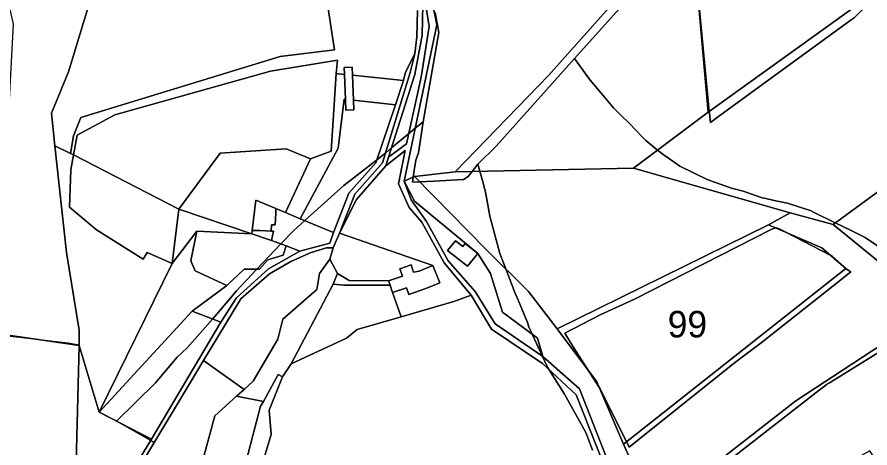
# Model space of a CAD drawing. Extents: x -477304 to -465429, y -1159113 to -1149210.
# Drawn here: x -469682.2 to -469198.8, y -1157489.2 to -1157245.2 of the extents above; entities that cross this region are included whole.
import ezdxf

# ---------------------------------------------------------------- set-up
doc = ezdxf.new("R2010")
doc.units = 0
for name, color, linetype in [('BPEJ_s', 7, 'Continuous'), ('orna_s', 7, 'Continuous'), ('ostatni_s', 7, 'Continuous'), ('PUPFL_s', 7, 'Continuous'), ('trav_porost_s', 7, 'Continuous'), ('voda_s', 7, 'Continuous'), ('zahrada_s', 7, 'Continuous')]:
    doc.layers.add(name, color=color, linetype=linetype)

msp = doc.modelspace()

# ---------------------------------------------------------------- linework, layer by layer
at = {"layer": 'BPEJ_s'}
for points in [[(-469304.79, -1157200.41), (-469366.3, -1157268.64), (-469410.7, -1157318.23), (-469420.93, -1157328.45), (-469424.24, -1157332.63), (-469426.57, -1157335.57), (-469429.1, -1157337.26), (-469446.02, -1157338.11), (-469454.02, -1157338.51), (-469458.06, -1157338.71), (-469457.61, -1157335.88), (-469457.02, -1157332.19), (-469456.17, -1157326.27), (-469454.69, -1157322.04), (-469451.97, -1157304.45), (-469443.06, -1157253.94), (-469445.14, -1157242.54)], [(-469316.02, -1157323.11), (-469319.09, -1157320.59), (-469325.77, -1157315.1), (-469327.02, -1157314.07), (-469332.33, -1157308.37), (-469333.96, -1157306.62), (-469341.54, -1157299.18), (-469344.2, -1157296.57), (-469349.11, -1157290.83), (-469357.28, -1157280.9), (-469358.92, -1157278.92), (-469366.3, -1157268.64), (-469304.79, -1157200.41)], [(-469181.85, -1157220.16), (-469207.79, -1157245.6), (-469209.34, -1157246.74), (-469283.85, -1157300.99), (-469289.2, -1157304.89), (-469289.3, -1157303.87), (-469289.56, -1157301.24), (-469289.81, -1157298.68), (-469297.85, -1157215.23)], [(-469297.85, -1157215.23), (-469289.81, -1157298.68), (-469289.56, -1157301.24), (-469289.3, -1157303.87), (-469289.2, -1157304.89), (-469283.85, -1157300.99), (-469209.34, -1157246.74), (-469207.79, -1157245.6), (-469181.85, -1157220.16)], [(-469445.14, -1157242.54), (-469443.06, -1157253.94), (-469451.97, -1157304.45), (-469456.44, -1157308.16), (-469460.22, -1157311.29), (-469469.92, -1157319.35)], [(-469355.94, -1157490.45), (-469359.43, -1157481.53), (-469359.87, -1157480.5), (-469371.97, -1157458.76), (-469380.57, -1157444.95), (-469381.52, -1157443.42), (-469384.32, -1157437.44), (-469387.74, -1157430.14), (-469390.27, -1157424.73), (-469392.31, -1157420.37), (-469392.77, -1157418.63), (-469393.15, -1157417.2), (-469397.68, -1157406.78), (-469398.59, -1157404.67), (-469400.13, -1157401.13), (-469405.23, -1157387.88), (-469408.59, -1157379.13), (-469414.3, -1157357.99), (-469416.42, -1157345.3), (-469417.89, -1157339.8), (-469419.83, -1157332.54), (-469420.93, -1157328.45), (-469410.7, -1157318.23), (-469366.3, -1157268.64), (-469358.92, -1157278.92), (-469357.28, -1157280.9), (-469349.11, -1157290.83), (-469344.2, -1157296.57), (-469341.54, -1157299.18), (-469333.96, -1157306.62), (-469332.33, -1157308.37), (-469327.02, -1157314.07), (-469325.77, -1157315.1), (-469319.09, -1157320.59), (-469316.02, -1157323.11), (-469313.04, -1157325.15), (-469306.45, -1157329.65), (-469290.73, -1157337.32), (-469289.79, -1157337.65), (-469289.48, -1157337.76), (-469277.27, -1157342.13), (-469270.58, -1157343.73), (-469266.85, -1157345.08), (-469259.92, -1157347.59), (-469258.62, -1157347.86), (-469253.12, -1157349.01), (-469245.55, -1157350.59), (-469232.02, -1157355.03), (-469230.83, -1157355.62), (-469218.41, -1157361.74)], [(-469645.65, -1157554.79), (-469604.44, -1157486.27), (-469606.54, -1157485.07), (-469618.13, -1157478.5), (-469625.82, -1157474.13), (-469625.77, -1157474.08), (-469603.78, -1157452.3), (-469591.51, -1157437.92), (-469585.8, -1157432.64), (-469574.17, -1157419.52), (-469571.37, -1157416.22), (-469563.71, -1157407.17), (-469557.89, -1157400.28), (-469552.13, -1157394.22), (-469546.18, -1157387.97), (-469532.61, -1157373.69), (-469525.32, -1157366.02), (-469519.1, -1157360.45), (-469496.98, -1157340.65), (-469478.42, -1157326.29), (-469476.47, -1157324.79), (-469473.22, -1157322.09), (-469469.92, -1157319.35), (-469460.22, -1157311.29), (-469456.44, -1157308.16), (-469451.97, -1157304.45), (-469454.69, -1157322.04), (-469456.17, -1157326.27), (-469457.02, -1157332.19), (-469457.61, -1157335.88), (-469458.06, -1157338.71), (-469454.02, -1157338.51), (-469446.02, -1157338.11), (-469429.1, -1157337.26), (-469426.57, -1157335.57), (-469424.24, -1157332.63), (-469420.93, -1157328.45)], [(-469469.92, -1157319.35), (-469473.22, -1157322.09), (-469476.47, -1157324.79), (-469478.42, -1157326.29), (-469496.98, -1157340.65), (-469519.1, -1157360.45), (-469525.32, -1157366.02), (-469532.61, -1157373.69), (-469546.18, -1157387.97), (-469552.13, -1157394.22), (-469557.89, -1157400.28), (-469563.71, -1157407.17), (-469571.37, -1157416.22), (-469574.17, -1157419.52), (-469585.8, -1157432.64), (-469591.51, -1157437.92), (-469603.78, -1157452.3), (-469625.77, -1157474.08), (-469625.82, -1157474.13), (-469626, -1157473.97), (-469635.6, -1157469), (-469646.97, -1157431.27), (-469646.97, -1157431.02), (-469653.26, -1157429.89), (-469661.7, -1157428.91), (-469669.34, -1157428.02), (-469689.46, -1157425.69)], [(-469188.71, -1157378.68), (-469201.56, -1157370.04), (-469209.88, -1157365.94), (-469218.41, -1157361.74), (-469230.83, -1157355.62), (-469232.02, -1157355.03), (-469245.55, -1157350.59), (-469253.12, -1157349.01), (-469258.62, -1157347.86), (-469259.92, -1157347.59), (-469266.85, -1157345.08), (-469270.58, -1157343.73), (-469277.27, -1157342.13), (-469289.48, -1157337.76), (-469289.79, -1157337.65), (-469290.73, -1157337.32), (-469306.45, -1157329.65), (-469313.04, -1157325.15), (-469316.02, -1157323.11)], [(-469420.93, -1157328.45), (-469419.83, -1157332.54), (-469417.89, -1157339.8), (-469416.42, -1157345.3), (-469414.3, -1157357.99), (-469408.59, -1157379.13), (-469405.23, -1157387.88), (-469400.13, -1157401.13), (-469398.59, -1157404.67), (-469397.68, -1157406.78), (-469393.15, -1157417.2), (-469392.77, -1157418.63), (-469392.31, -1157420.37), (-469390.27, -1157424.73), (-469387.74, -1157430.14), (-469384.32, -1157437.44), (-469381.52, -1157443.42), (-469380.57, -1157444.95), (-469371.97, -1157458.76), (-469359.87, -1157480.5), (-469359.43, -1157481.53), (-469355.94, -1157490.45)], [(-469218.41, -1157361.74), (-469209.88, -1157365.94), (-469201.56, -1157370.04), (-469188.71, -1157378.68), (-469180.54, -1157384.18), (-469178.3, -1157385.69), (-469166.08, -1157395.47), (-469165.66, -1157395.88), (-469157.69, -1157403.78), (-469154.62, -1157407.24), (-469147.88, -1157414.82), (-469146.56, -1157416.3), (-469145.05, -1157418), (-469144.38, -1157418.97), (-469138.19, -1157428.67)], [(-469138.19, -1157428.67), (-469140.14, -1157430.94), (-469140.83, -1157431.75), (-469142.85, -1157430.82), (-469143.41, -1157430.68), (-469143.97, -1157430.82), (-469151.23, -1157432.64), (-469168.15, -1157420.16), (-469169.24, -1157420.72), (-469179.94, -1157426.4), (-469182.41, -1157427.96), (-469220.79, -1157451.77), (-469221.75, -1157452.35), (-469223.36, -1157453.33), (-469224.7, -1157454.36), (-469227.52, -1157456.53), (-469296.98, -1157510.46)], [(-469645.65, -1157554.79), (-469604.44, -1157486.27), (-469606.54, -1157485.07), (-469618.13, -1157478.5), (-469625.82, -1157474.13), (-469626, -1157473.97), (-469635.6, -1157469), (-469646.97, -1157431.27), (-469646.97, -1157431.02), (-469653.26, -1157429.89), (-469661.7, -1157428.91), (-469669.34, -1157428.02), (-469689.46, -1157425.69), (-469689.39, -1157426.32), (-469688.79, -1157432), (-469686.67, -1157445.53), (-469687.4, -1157446.19), (-469688.58, -1157447.23), (-469820.74, -1157476.62), (-469821.17, -1157477), (-469822.65, -1157478.31), (-469826.67, -1157485.13), (-469832.37, -1157494.81)], [(-469296.98, -1157510.46), (-469227.52, -1157456.53), (-469224.7, -1157454.36), (-469223.36, -1157453.33), (-469221.75, -1157452.35), (-469220.79, -1157451.77), (-469182.41, -1157427.96)]]:
    msp.add_lwpolyline(points, dxfattribs=at)
for points in [[(-469275.58, -1157441.09), (-469335.18, -1157488.73), (-469335.38, -1157488.34), (-469335.64, -1157487.83), (-469336.67, -1157485.77), (-469345.99, -1157467.13), (-469351.7, -1157455.68), (-469352.41, -1157454.58), (-469357.46, -1157446.69), (-469366.9, -1157431.9), (-469371.76, -1157424.29), (-469351.7, -1157413.81), (-469332.25, -1157404.93), (-469254.43, -1157365.39), (-469252.14, -1157364.63), (-469251.89, -1157364.54), (-469250.2, -1157365.18), (-469246.79, -1157366.93), (-469221, -1157380.19), (-469220.81, -1157380.29), (-469220.17, -1157380.61), (-469215.34, -1157385.04), (-469212.54, -1157387.6), (-469209.6, -1157389.5), (-469219.75, -1157397.53), (-469260.35, -1157429.67)], [(-469275.58, -1157441.09), (-469260.35, -1157429.67), (-469219.75, -1157397.53), (-469209.6, -1157389.5), (-469212.54, -1157387.6), (-469215.34, -1157385.04), (-469220.17, -1157380.61), (-469220.81, -1157380.29), (-469221, -1157380.19), (-469246.79, -1157366.93), (-469250.2, -1157365.18), (-469251.89, -1157364.54), (-469252.14, -1157364.63), (-469254.43, -1157365.39), (-469332.25, -1157404.93), (-469351.7, -1157413.81), (-469371.76, -1157424.29), (-469366.9, -1157431.9), (-469357.46, -1157446.69), (-469352.41, -1157454.58), (-469351.7, -1157455.68), (-469345.99, -1157467.13), (-469336.67, -1157485.77), (-469335.64, -1157487.83), (-469335.38, -1157488.34), (-469335.18, -1157488.73)]]:
    msp.add_lwpolyline(points, close=True, dxfattribs=at)
at = {"layer": 'orna_s'}
for points in [[(-469651.7, -1157331.66), (-469650.13, -1157323.15), (-469590.41, -1157354.06), (-469594.29, -1157384.7), (-469608.43, -1157378.52), (-469610.64, -1157382.26), (-469637.11, -1157365.63), (-469652.47, -1157352.91)], [(-469521.62, -1157359.4), (-469502.91, -1157367.18), (-469504.91, -1157373.18), (-469521.84, -1157377.75), (-469529.67, -1157374.8), (-469537.97, -1157371.68), (-469536.82, -1157366.47), (-469538.06, -1157366.42), (-469537.92, -1157362.88), (-469535.82, -1157362.96), (-469535.57, -1157356.18), (-469535.48, -1157353.64), (-469530.08, -1157355.88)], [(-469580.2, -1157366.52), (-469583.73, -1157383.18), (-469581.24, -1157388.86), (-469563.31, -1157397.23), (-469582.85, -1157411.85), (-469635.6, -1157469), (-469594.29, -1157384.7)], [(-469606.06, -1157484.28), (-469635.6, -1157469), (-469582.85, -1157411.85), (-469566.59, -1157418.04)]]:
    msp.add_lwpolyline(points, close=True, dxfattribs=at)
at = {"layer": 'ostatni_s'}
for points in [[(-469447.68, -1157232.8), (-469444.18, -1157249.61), (-469462.71, -1157338.08), (-469458.83, -1157348.67), (-469450.02, -1157361.06), (-469437.91, -1157383.36), (-469422.55, -1157400.65), (-469411.22, -1157418.88), (-469384.25, -1157437.49), (-469363.33, -1157455.83), (-469335.87, -1157525.95)], [(-469337.95, -1157528.35), (-469365.27, -1157459.25), (-469384.41, -1157441.36), (-469413.27, -1157421.99), (-469424.73, -1157402.67), (-469440.06, -1157384.44), (-469452.71, -1157361.45), (-469459.88, -1157353.12), (-469466.04, -1157339.7), (-469462.28, -1157320.8), (-469473.13, -1157329.41), (-469471.58, -1157324.58), (-469461.47, -1157316.94), (-469453.1, -1157279.27), (-469448.62, -1157250.62), (-469450.95, -1157236.24)], [(-469650.14, -1157556.68), (-469606.06, -1157484.28), (-469566.59, -1157418.04), (-469557.75, -1157404.18), (-469539.61, -1157387.76), (-469521.84, -1157377.75), (-469504.91, -1157373.18), (-469502.91, -1157367.18), (-469494.18, -1157344.95), (-469478.9, -1157327.7), (-469467.74, -1157294.97), (-469463.08, -1157281.06), (-469461.98, -1157276.43), (-469456.73, -1157266.09), (-469459.28, -1157276.66), (-469474.97, -1157327.79), (-469490.71, -1157345.5), (-469499.42, -1157367.62), (-469502.99, -1157375.99), (-469506.79, -1157375.87), (-469515.4, -1157378.63), (-469527.01, -1157383.68), (-469539.01, -1157390.6), (-469555.35, -1157404.78), (-469576.44, -1157439.7), (-469650.98, -1157563.65)]]:
    msp.add_lwpolyline(points, dxfattribs=at)
for points in [[(-469429.55, -1157375.19), (-469433.65, -1157371.92), (-469438.15, -1157377.41), (-469426.81, -1157386.27), (-469421.1, -1157379.06), (-469413.86, -1157390.48), (-469406.98, -1157412.28), (-469387.18, -1157427.03), (-469384.25, -1157437.49), (-469411.22, -1157418.88), (-469422.55, -1157400.65), (-469437.91, -1157383.36), (-469450.02, -1157361.06), (-469458.83, -1157348.67), (-469462.71, -1157338.08), (-469456.99, -1157349.4), (-469421.1, -1157379.06), (-469428.18, -1157373.46)], [(-469537.92, -1157362.88), (-469538.06, -1157366.42), (-469544.53, -1157366.18), (-469548.86, -1157366.02), (-469546.78, -1157348.94), (-469535.48, -1157353.64), (-469535.57, -1157356.18), (-469535.82, -1157362.96)], [(-469458.84, -1157385.51), (-469465.24, -1157387.72), (-469463.79, -1157391.91), (-469471.58, -1157394.6), (-469493.86, -1157394.41), (-469500.59, -1157390.48), (-469504.99, -1157382.31), (-469502.99, -1157375.99), (-469499.42, -1157367.62), (-469446.55, -1157385.96), (-469454.32, -1157389.16), (-469457.39, -1157389.7)], [(-469429.55, -1157375.19), (-469428.18, -1157373.46), (-469421.1, -1157379.06), (-469426.81, -1157386.27), (-469438.15, -1157377.41), (-469433.65, -1157371.92)], [(-469548.42, -1157451.48), (-469553.5, -1157456.08), (-469576.44, -1157439.7), (-469555.35, -1157404.78), (-469539.01, -1157390.6), (-469527.01, -1157383.68), (-469515.4, -1157378.63), (-469506.79, -1157375.87), (-469502.99, -1157375.99), (-469504.99, -1157382.31), (-469510.79, -1157390.48), (-469512.27, -1157399.46), (-469531.53, -1157416.28), (-469534.33, -1157427.57)], [(-469548.42, -1157451.48), (-469534.33, -1157427.57), (-469531.53, -1157416.28), (-469512.27, -1157399.46), (-469510.79, -1157390.48), (-469504.99, -1157382.31), (-469500.59, -1157390.48), (-469502.95, -1157396.57), (-469526.74, -1157441.55), (-469531.69, -1157448.91), (-469534.15, -1157447.67), (-469542.5, -1157462.97), (-469557.79, -1157459.95), (-469553.5, -1157456.08)], [(-469442.64, -1157395.7), (-469450.41, -1157398.9), (-469460.21, -1157402.28), (-469461.5, -1157398.54), (-469469.29, -1157401.23), (-469470.72, -1157397.09), (-469471.58, -1157394.6), (-469463.79, -1157391.91), (-469465.24, -1157387.72), (-469458.84, -1157385.51), (-469457.39, -1157389.7), (-469454.32, -1157389.16), (-469446.55, -1157385.96)], [(-469493.86, -1157394.41), (-469471.58, -1157394.6), (-469470.72, -1157397.09), (-469496.94, -1157397.13), (-469502.95, -1157396.57), (-469500.59, -1157390.48)], [(-469544.5, -1157502.9), (-469555.79, -1157509.83), (-469544.14, -1157465.65), (-469542.5, -1157462.97), (-469534.15, -1157447.67), (-469531.69, -1157448.91), (-469539.33, -1157467.78), (-469538.21, -1157481.63)]]:
    msp.add_lwpolyline(points, close=True, dxfattribs=at)
at = {"layer": 'PUPFL_s'}
for points in [[(-469207.11, -1157239.19), (-469290.45, -1157299.14), (-469300.27, -1157187.74), (-469233.38, -1157117.31), (-469055.96, -1156927.02), (-469034.22, -1156944.02), (-469022.58, -1156951.12), (-469099.3, -1157004.44), (-469054.96, -1157053.31), (-469083.72, -1157100.62), (-469118.32, -1157153.97)], [(-469332.7, -1157330.78), (-469290.45, -1157299.14), (-469207.11, -1157239.19), (-469118.32, -1157153.97), (-469083.72, -1157100.62), (-469029.83, -1157192.75), (-469107.21, -1157273.18), (-469122.41, -1157286.05), (-469153.16, -1157321.88), (-469186.6, -1157338.46), (-469219.61, -1157362.62), (-469243.91, -1157356.14)], [(-469456.9, -1157335.57), (-469462.71, -1157338.08), (-469444.18, -1157249.61), (-469447.68, -1157232.8), (-469440.78, -1157224.55), (-469432.83, -1157209.72), (-469421.73, -1157196.38), (-469419.79, -1157178.59), (-469414.2, -1157168.24), (-469404.86, -1157144.76), (-469303.2, -1157159.5), (-469300.27, -1157187.74), (-469380.72, -1157278.05), (-469433.79, -1157332.82)], [(-469717.62, -1157164.17), (-469637.26, -1157224.58), (-469653.04, -1157276.2), (-469662.74, -1157299.65), (-469660.74, -1157318.04), (-469654.17, -1157378.46), (-469646.96, -1157422.52), (-469646.97, -1157431.27), (-469691, -1157424.88), (-469694.35, -1157405.11), (-469696.17, -1157375.71), (-469694.79, -1157360.79), (-469687.53, -1157311.89), (-469687.04, -1157302.81), (-469684.17, -1157249.22), (-469690.5, -1157221.36), (-469730.19, -1157188.26)], [(-469380.72, -1157278.05), (-469300.27, -1157187.74), (-469290.45, -1157299.14), (-469332.7, -1157330.78), (-469433.79, -1157332.82)], [(-469453.1, -1157279.27), (-469461.47, -1157316.94), (-469471.58, -1157324.58), (-469456.72, -1157277.72), (-469452.6, -1157255.52), (-469452.15, -1157238.06), (-469450.95, -1157236.24), (-469448.62, -1157250.62)], [(-469535.48, -1157353.64), (-469546.78, -1157348.94), (-469548.86, -1157366.02), (-469549.1, -1157368), (-469590.41, -1157354.06), (-469567.07, -1157322.3), (-469529.65, -1157319.86), (-469515.88, -1157325.43), (-469530.08, -1157355.88)], [(-469243.91, -1157356.14), (-469256.33, -1157362.82), (-469376.12, -1157421.86), (-469392.25, -1157400.7), (-469416.33, -1157376.91), (-469456.9, -1157335.57), (-469433.79, -1157332.82), (-469332.7, -1157330.78)], [(-469413.86, -1157390.48), (-469421.1, -1157379.06), (-469456.99, -1157349.4), (-469462.71, -1157338.08), (-469456.9, -1157335.57), (-469416.33, -1157376.91), (-469392.25, -1157400.7), (-469376.12, -1157421.86), (-469353.61, -1157451.8), (-469338.38, -1157487.12), (-469326.32, -1157514.35), (-469335.87, -1157525.95), (-469363.33, -1157455.83), (-469384.25, -1157437.49), (-469387.18, -1157427.03), (-469406.98, -1157412.28)], [(-469338.38, -1157487.12), (-469212.43, -1157387.54), (-469226.02, -1157375.88), (-469256.33, -1157362.82), (-469243.91, -1157356.14), (-469219.61, -1157362.62), (-469150.92, -1157418.71), (-469143.08, -1157428.81), (-469151.95, -1157430.61), (-469170.61, -1157416.67), (-469240.84, -1157462.55), (-469300.59, -1157509.21), (-469293.67, -1157523.4), (-469311.36, -1157539.75), (-469320.66, -1157526.05), (-469326.32, -1157514.35)], [(-469226.02, -1157375.88), (-469212.43, -1157387.54), (-469338.38, -1157487.12), (-469353.61, -1157451.8), (-469376.12, -1157421.86), (-469256.33, -1157362.82)], [(-469198.9, -1157490.83), (-469239.23, -1157513.5), (-469293.67, -1157523.4), (-469300.59, -1157509.21), (-469240.84, -1157462.55), (-469170.61, -1157416.67), (-469151.95, -1157430.61), (-469143.08, -1157428.81), (-469112.47, -1157450.99), (-469183.72, -1157513.89)], [(-469650.14, -1157556.68), (-469646.97, -1157431.27), (-469635.6, -1157469), (-469606.06, -1157484.28)]]:
    msp.add_lwpolyline(points, close=True, dxfattribs=at)
for points in [[(-469832.11, -1157490.33), (-469823.85, -1157476.78), (-469819.78, -1157475.96), (-469754.94, -1157461.28), (-469687.4, -1157446.19), (-469691, -1157424.88), (-469646.97, -1157431.27), (-469650.14, -1157556.68)], [(-469576.68, -1157495.45), (-469570.16, -1157471.1), (-469557.79, -1157459.95), (-469542.5, -1157462.97), (-469544.14, -1157465.65), (-469555.79, -1157509.83)]]:
    msp.add_lwpolyline(points, dxfattribs=at)
at = {"layer": 'trav_porost_s'}
for points in [[(-469573.85, -1157204.43), (-469548.7, -1157209.94), (-469517.34, -1157210.04), (-469516.88, -1157229.59), (-469507.32, -1157230.37), (-469502.26, -1157263.77), (-469533.1, -1157267.52), (-469646.02, -1157302.04), (-469650.12, -1157312.48), (-469651.87, -1157322.42), (-469660.74, -1157318.04), (-469662.74, -1157299.65), (-469653.04, -1157276.2), (-469637.26, -1157224.58), (-469635.84, -1157219.94), (-469611.18, -1157226.62), (-469596.75, -1157220.62), (-469574.09, -1157229.15), (-469569.56, -1157217.21), (-469580.57, -1157216.57)], [(-469529.65, -1157319.86), (-469567.07, -1157322.3), (-469590.41, -1157354.06), (-469650.13, -1157323.15), (-469648.11, -1157312.04), (-469626.79, -1157300.58), (-469538.48, -1157275.91), (-469500.47, -1157269.62), (-469501.23, -1157277.21), (-469504.11, -1157321.24), (-469515.88, -1157325.43)], [(-469492.25, -1157273.64), (-469492.07, -1157278.13), (-469491.51, -1157292.32), (-469491.3, -1157297.67), (-469495.85, -1157297.85), (-469496.08, -1157291.81), (-469496.64, -1157277.67), (-469496.79, -1157273.82)], [(-469119.98, -1157382.39), (-469133.82, -1157396.85), (-469150.92, -1157418.71), (-469219.61, -1157362.62), (-469186.6, -1157338.46), (-469153.16, -1157321.88), (-469122.41, -1157286.05), (-469107.21, -1157273.18), (-469075.04, -1157292.29), (-469055.55, -1157300.29), (-469061.71, -1157336.1), (-469062.86, -1157365.33), (-469086.59, -1157383.22), (-469092.73, -1157381.07), (-469103.5, -1157386.66), (-469119.25, -1157376.2)], [(-469521.62, -1157359.4), (-469530.08, -1157355.88), (-469515.88, -1157325.43), (-469504.11, -1157321.24), (-469501.23, -1157277.21), (-469496.64, -1157277.67), (-469496.08, -1157291.81), (-469496.84, -1157291.72), (-469500.22, -1157319.46)], [(-469463.08, -1157281.06), (-469467.74, -1157294.97), (-469491.51, -1157292.32), (-469492.07, -1157278.13)], [(-469467.74, -1157294.97), (-469478.9, -1157327.7), (-469494.18, -1157344.95), (-469502.91, -1157367.18), (-469521.62, -1157359.4), (-469500.22, -1157319.46), (-469496.84, -1157291.72), (-469496.08, -1157291.81), (-469495.85, -1157297.85), (-469491.3, -1157297.67), (-469491.51, -1157292.32)], [(-469637.11, -1157365.63), (-469610.64, -1157382.26), (-469608.43, -1157378.52), (-469594.29, -1157384.7), (-469635.6, -1157469), (-469646.97, -1157431.27), (-469646.96, -1157422.52), (-469654.17, -1157378.46), (-469660.74, -1157318.04), (-469651.87, -1157322.42), (-469650.13, -1157323.15), (-469651.7, -1157331.66), (-469652.47, -1157352.91)], [(-469434.55, -1157406.24), (-469464.45, -1157415.02), (-469469.29, -1157401.23), (-469461.5, -1157398.54), (-469460.21, -1157402.28), (-469450.41, -1157398.9), (-469442.64, -1157395.7), (-469446.55, -1157385.96), (-469499.42, -1157367.62), (-469489.82, -1157348.59), (-469473.13, -1157329.41), (-469462.28, -1157320.8), (-469466.04, -1157339.7), (-469459.88, -1157353.12), (-469452.71, -1157361.45), (-469440.06, -1157384.44), (-469424.73, -1157402.67)], [(-469594.29, -1157384.7), (-469590.41, -1157354.06), (-469549.1, -1157368), (-469580.2, -1157366.52)], [(-469537.97, -1157371.68), (-469529.67, -1157374.8), (-469531.29, -1157380.05), (-469539.97, -1157382.62), (-469544.7, -1157387.98), (-469553.46, -1157387.9), (-469563.31, -1157397.23), (-469581.24, -1157388.86), (-469583.73, -1157383.18), (-469580.2, -1157366.52), (-469549.1, -1157368)], [(-469521.84, -1157377.75), (-469539.61, -1157387.76), (-469557.75, -1157404.18), (-469566.59, -1157418.04), (-469582.85, -1157411.85), (-469563.31, -1157397.23), (-469553.46, -1157387.9), (-469544.7, -1157387.98), (-469539.97, -1157382.62), (-469531.29, -1157380.05), (-469529.67, -1157374.8)], [(-469526.74, -1157441.55), (-469502.95, -1157396.57), (-469496.94, -1157397.13), (-469470.72, -1157397.09), (-469469.29, -1157401.23), (-469464.45, -1157415.02), (-469489.38, -1157422.2), (-469495.42, -1157427.09)], [(-469593.73, -1157508.59), (-469597.18, -1157515.99), (-469595.7, -1157527.53), (-469598.9, -1157533.9), (-469605.58, -1157542.71), (-469610.51, -1157563.29), (-469633.72, -1157575.7), (-469656.78, -1157594.89), (-469651.62, -1157577.19), (-469650.98, -1157563.65), (-469576.44, -1157439.7), (-469553.5, -1157456.08), (-469557.79, -1157459.95), (-469570.16, -1157471.1), (-469576.68, -1157495.45), (-469582.01, -1157502.38)]]:
    msp.add_lwpolyline(points, close=True, dxfattribs=at)
for points in [[(-469455.15, -1157241.51), (-469455.68, -1157256.3), (-469456.73, -1157266.09), (-469461.98, -1157276.43), (-469463.08, -1157281.06), (-469492.07, -1157278.13), (-469492.25, -1157273.64), (-469496.79, -1157273.82), (-469496.64, -1157277.67), (-469501.23, -1157277.21), (-469500.47, -1157269.62), (-469538.48, -1157275.91), (-469626.79, -1157300.58), (-469648.11, -1157312.04), (-469650.13, -1157323.15), (-469651.87, -1157322.42), (-469650.12, -1157312.48), (-469646.02, -1157302.04), (-469533.1, -1157267.52), (-469502.26, -1157263.77), (-469507.32, -1157230.37)], [(-469544.5, -1157502.9), (-469538.21, -1157481.63), (-469539.33, -1157467.78), (-469531.69, -1157448.91), (-469526.74, -1157441.55), (-469495.42, -1157427.09), (-469489.38, -1157422.2), (-469464.45, -1157415.02), (-469434.55, -1157406.24), (-469424.73, -1157402.67), (-469413.27, -1157421.99), (-469384.41, -1157441.36), (-469365.27, -1157459.25), (-469337.95, -1157528.35)]]:
    msp.add_lwpolyline(points, dxfattribs=at)
at = {"layer": 'voda_s'}
msp.add_lwpolyline([(-469452.15, -1157238.06), (-469452.6, -1157255.52), (-469456.72, -1157277.72), (-469471.58, -1157324.58), (-469473.13, -1157329.41), (-469489.82, -1157348.59), (-469499.42, -1157367.62), (-469490.71, -1157345.5), (-469474.97, -1157327.79), (-469459.28, -1157276.66), (-469456.73, -1157266.09), (-469455.68, -1157256.3), (-469455.15, -1157241.51)], dxfattribs=at)
at = {"layer": 'zahrada_s'}
msp.add_lwpolyline([(-469544.53, -1157366.18), (-469538.06, -1157366.42), (-469536.82, -1157366.47), (-469537.97, -1157371.68), (-469549.1, -1157368), (-469548.86, -1157366.02)], close=True, dxfattribs=at)

# ---------------------------------------------------------------- texts
at = {"layer": 'BPEJ_s'}
msp.add_text('99', height=15, dxfattribs=at).set_placement((-469313.39, -1157426.64))

doc.saveas('drawing.dxf')
